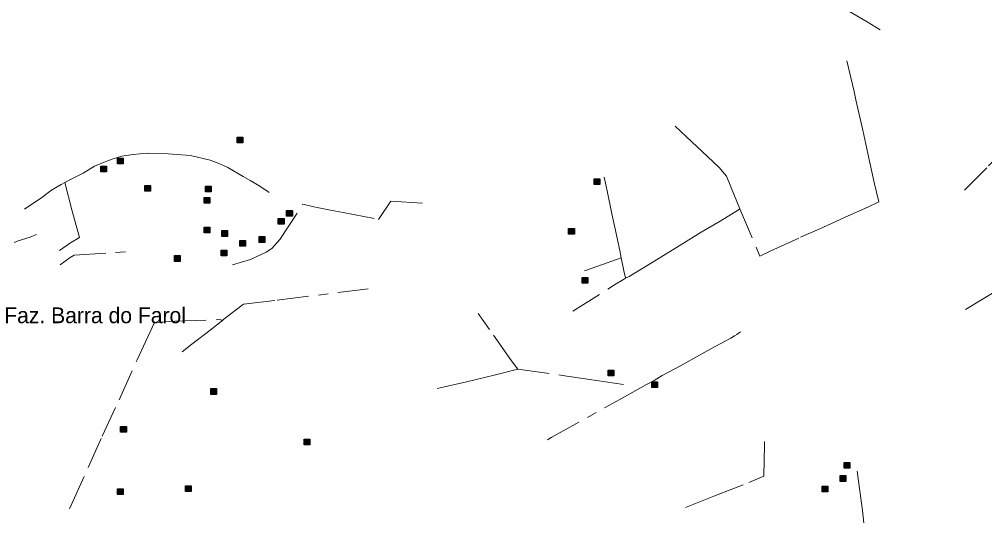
# Model space of a CAD drawing. Extents: x 393.5 to 446.9, y 8064.8 to 8120.4.
# Drawn here: x 415.2 to 425, y 8093.64 to 8098.67 of the extents above; entities that cross this region are included whole.
import ezdxf

# ---------------------------------------------------------------- set-up
doc = ezdxf.new("R2010")
doc.units = 0
doc.header["$LTSCALE"] = 0.064
doc.linetypes.add('DOT_DASHED', pattern=[7.7, 5, -1.2, 0.3, -1.2])
doc.layers.add('2', color=7, linetype='Continuous', lineweight=25)
doc.layers.add('22', color=7, linetype='DOT_DASHED', lineweight=13)
doc.layers.add('61', color=7, linetype='Continuous')

msp = doc.modelspace()

# ---------------------------------------------------------------- hatches: boundary and pattern name
at = {"layer": '2'}
for points in [[(417.4142, 8097.4772), (417.4722, 8097.4772), (417.4722, 8097.4192), (417.4142, 8097.4192)], [(416.2002, 8097.2631), (416.2582, 8097.2631), (416.2582, 8097.2051), (416.2002, 8097.2051)], [(416.0293, 8097.1826), (416.0873, 8097.1826), (416.0873, 8097.1246), (416.0293, 8097.1246)], [(421.0329, 8097.0548), (421.0909, 8097.0548), (421.0909, 8096.9968), (421.0329, 8096.9968)], [(416.4762, 8096.986), (416.5342, 8096.986), (416.5342, 8096.928), (416.4762, 8096.928)], [(417.0905, 8096.9788), (417.1485, 8096.9788), (417.1485, 8096.9208), (417.0905, 8096.9208)], [(417.0766, 8096.8664), (417.1346, 8096.8664), (417.1346, 8096.8084), (417.0766, 8096.8084)], [(417.8306, 8096.6517), (417.8886, 8096.6517), (417.8886, 8096.5937), (417.8306, 8096.5937)], [(417.9147, 8096.7323), (417.9727, 8096.7323), (417.9727, 8096.6743), (417.9147, 8096.6743)], [(417.0766, 8096.5642), (417.1346, 8096.5642), (417.1346, 8096.5062), (417.0766, 8096.5062)], [(420.7755, 8096.5508), (420.8335, 8096.5508), (420.8335, 8096.4928), (420.7755, 8096.4928)], [(417.2581, 8096.529), (417.3161, 8096.529), (417.3161, 8096.471), (417.2581, 8096.471)], [(417.6345, 8096.4687), (417.6925, 8096.4687), (417.6925, 8096.4107), (417.6345, 8096.4107)], [(417.4396, 8096.4306), (417.4976, 8096.4306), (417.4976, 8096.3726), (417.4396, 8096.3726)], [(416.7765, 8096.2758), (416.8345, 8096.2758), (416.8345, 8096.2178), (416.7765, 8096.2178)], [(417.2511, 8096.3322), (417.3091, 8096.3322), (417.3091, 8096.2742), (417.2511, 8096.2742)], [(420.9111, 8096.0559), (420.9691, 8096.0559), (420.9691, 8095.9979), (420.9111, 8095.9979)], [(421.1758, 8095.1163), (421.2338, 8095.1163), (421.2338, 8095.0583), (421.1758, 8095.0583)], [(421.6179, 8094.9966), (421.6759, 8094.9966), (421.6759, 8094.9386), (421.6179, 8094.9386)], [(417.1456, 8094.9284), (417.2036, 8094.9284), (417.2036, 8094.8704), (417.1456, 8094.8704)], [(416.2309, 8094.5462), (416.2889, 8094.5462), (416.2889, 8094.4882), (416.2309, 8094.4882)], [(418.0927, 8094.4163), (418.1507, 8094.4163), (418.1507, 8094.3583), (418.0927, 8094.3583)], [(423.5691, 8094.1802), (423.6271, 8094.1802), (423.6271, 8094.1222), (423.5691, 8094.1222)], [(423.5302, 8094.0467), (423.5882, 8094.0467), (423.5882, 8093.9887), (423.5302, 8093.9887)], [(416.1987, 8093.9142), (416.2567, 8093.9142), (416.2567, 8093.8562), (416.1987, 8093.8562)], [(416.8884, 8093.945), (416.9464, 8093.945), (416.9464, 8093.887), (416.8884, 8093.887)], [(423.3477, 8093.9403), (423.4057, 8093.9403), (423.4057, 8093.8823), (423.3477, 8093.8823)]]:
    msp.add_hatch(color=256, dxfattribs=at).paths.add_polyline_path(points)

# ---------------------------------------------------------------- linework, layer by layer
for points in [[(417.4142, 8097.4772), (417.4722, 8097.4772), (417.4722, 8097.4192), (417.4142, 8097.4192)], [(416.2002, 8097.2631), (416.2582, 8097.2631), (416.2582, 8097.2051), (416.2002, 8097.2051)], [(416.0293, 8097.1826), (416.0873, 8097.1826), (416.0873, 8097.1246), (416.0293, 8097.1246)], [(421.0329, 8097.0548), (421.0909, 8097.0548), (421.0909, 8096.9968), (421.0329, 8096.9968)], [(416.4762, 8096.986), (416.5342, 8096.986), (416.5342, 8096.928), (416.4762, 8096.928)], [(417.0905, 8096.9788), (417.1485, 8096.9788), (417.1485, 8096.9208), (417.0905, 8096.9208)], [(417.0766, 8096.8664), (417.1346, 8096.8664), (417.1346, 8096.8084), (417.0766, 8096.8084)], [(417.8306, 8096.6517), (417.8886, 8096.6517), (417.8886, 8096.5937), (417.8306, 8096.5937)], [(417.9147, 8096.7323), (417.9727, 8096.7323), (417.9727, 8096.6743), (417.9147, 8096.6743)], [(417.0766, 8096.5642), (417.1346, 8096.5642), (417.1346, 8096.5062), (417.0766, 8096.5062)], [(420.7755, 8096.5508), (420.8335, 8096.5508), (420.8335, 8096.4928), (420.7755, 8096.4928)], [(417.2581, 8096.529), (417.3161, 8096.529), (417.3161, 8096.471), (417.2581, 8096.471)], [(417.6345, 8096.4687), (417.6925, 8096.4687), (417.6925, 8096.4107), (417.6345, 8096.4107)], [(417.4396, 8096.4306), (417.4976, 8096.4306), (417.4976, 8096.3726), (417.4396, 8096.3726)], [(416.7765, 8096.2758), (416.8345, 8096.2758), (416.8345, 8096.2178), (416.7765, 8096.2178)], [(417.2511, 8096.3322), (417.3091, 8096.3322), (417.3091, 8096.2742), (417.2511, 8096.2742)], [(420.9111, 8096.0559), (420.9691, 8096.0559), (420.9691, 8095.9979), (420.9111, 8095.9979)], [(421.1758, 8095.1163), (421.2338, 8095.1163), (421.2338, 8095.0583), (421.1758, 8095.0583)], [(421.6179, 8094.9966), (421.6759, 8094.9966), (421.6759, 8094.9386), (421.6179, 8094.9386)], [(417.1456, 8094.9284), (417.2036, 8094.9284), (417.2036, 8094.8704), (417.1456, 8094.8704)], [(416.2309, 8094.5462), (416.2889, 8094.5462), (416.2889, 8094.4882), (416.2309, 8094.4882)], [(418.0927, 8094.4163), (418.1507, 8094.4163), (418.1507, 8094.3583), (418.0927, 8094.3583)], [(423.5691, 8094.1802), (423.6271, 8094.1802), (423.6271, 8094.1222), (423.5691, 8094.1222)], [(423.5302, 8094.0467), (423.5882, 8094.0467), (423.5882, 8093.9887), (423.5302, 8093.9887)], [(416.1987, 8093.9142), (416.2567, 8093.9142), (416.2567, 8093.8562), (416.1987, 8093.8562)], [(416.8884, 8093.945), (416.9464, 8093.945), (416.9464, 8093.887), (416.8884, 8093.887)], [(423.3477, 8093.9403), (423.4057, 8093.9403), (423.4057, 8093.8823), (423.3477, 8093.8823)]]:
    msp.add_lwpolyline(points, close=True, dxfattribs=at)
at = {"layer": '22'}
msp.add_line((415.7118, 8093.7101), (415.7279, 8093.7467), dxfattribs=at)
for points in [[(423.9355, 8098.5632), (423.8051, 8098.6454), (423.6572, 8098.7302), (423.5822, 8098.7727), (423.5822, 8098.9041), (423.5905, 8099.088), (423.5915, 8099.1921), (423.5978, 8099.2406)], [(422.513, 8096.7495), (422.7154, 8096.2716), (422.8188, 8096.3207), (423.1269, 8096.4616), (423.3535, 8096.5598), (423.5802, 8096.6645), (423.8113, 8096.767), (423.9235, 8096.8225), (423.8746, 8097.0178), (423.8108, 8097.3103), (423.7579, 8097.5485), (423.6875, 8097.8538), (423.6716, 8097.9386), (423.5889, 8098.2922)], [(424.792, 8096.9383), (425.0348, 8097.1861), (425.164, 8097.3176), (425.4333, 8097.5939), (425.4002, 8097.6765), (425.3781, 8097.7261)], [(422.1832, 8097.279), (421.9701, 8097.4809), (421.8568, 8097.5887)], [(417.2796, 8097.1844), (417.2197, 8097.2125), (417.1386, 8097.2423), (416.9382, 8097.2913), (416.7132, 8097.3085), (416.4989, 8097.3133), (416.3585, 8097.3013), (416.2419, 8097.2822), (416.1538, 8097.2583), (416.1094, 8097.2406), (416.0238, 8097.2073), (415.9642, 8097.181), (415.85, 8097.1119), (415.7714, 8097.0713), (415.7214, 8097.0474), (415.6654, 8097.0171)], [(422.513, 8096.7495), (422.4582, 8096.8818), (422.3768, 8097.0825), (422.302, 8097.1679), (422.1832, 8097.279)], [(417.5463, 8097.0387), (417.4743, 8097.0767), (417.3179, 8097.1677), (417.2796, 8097.1844)], [(417.7363, 8096.9164), (417.6413, 8096.9786), (417.5463, 8097.0387)], [(421.3071, 8096.2539), (421.2959, 8096.3284), (421.2706, 8096.4357), (421.2484, 8096.5492), (421.2135, 8096.6985), (421.1677, 8096.9331), (421.1361, 8097.0696)], [(415.2547, 8096.7466), (415.4309, 8096.8636), (415.531, 8096.9399), (415.6286, 8096.9973), (415.6654, 8097.0171)], [(415.6654, 8097.0171), (415.7375, 8096.7407), (415.8143, 8096.4595)], [(417.3662, 8096.1811), (417.5468, 8096.2366), (417.7067, 8096.3112), (417.7643, 8096.3474), (417.8474, 8096.439), (418.0799, 8096.7991), (418.1907, 8096.7714), (418.3763, 8096.733), (418.488, 8096.7117), (418.8483, 8096.6435), (418.972, 8096.8288), (419.3324, 8096.8054)], [(421.353, 8096.0469), (421.3892, 8096.0651), (421.5267, 8096.1494), (421.6231, 8096.2077), (421.8681, 8096.3599), (422.1201, 8096.5126), (422.3114, 8096.6261), (422.4702, 8096.7236), (422.5077, 8096.7463), (422.513, 8096.7495)], [(415.1516, 8096.4074), (415.1907, 8096.4245), (415.3132, 8096.4642), (415.3762, 8096.4902)], [(415.8143, 8096.4595), (415.7229, 8096.4067), (415.612, 8096.3279)], [(415.6166, 8096.182), (415.7201, 8096.2574), (415.7608, 8096.2795), (416.313, 8096.3179)], [(420.9357, 8096.1205), (421.1175, 8096.1849), (421.3071, 8096.2539)], [(421.3071, 8096.2539), (421.3356, 8096.1236), (421.3523, 8096.0502), (421.353, 8096.0469)], [(424.8005, 8095.7316), (425.3798, 8096.0794), (425.4184, 8096.0988), (425.5466, 8096.0988), (425.8884, 8096.0928), (426.304, 8096.0853), (426.5204, 8096.0838), (426.8294, 8096.0778), (427.095, 8096.0718), (427.3175, 8096.0688)], [(420.8172, 8095.7125), (421.2392, 8095.9794), (421.3309, 8096.0331), (421.353, 8096.0469)], [(417.2773, 8095.6307), (417.3076, 8095.6546), (417.4768, 8095.783), (417.8202, 8095.8239), (418.5782, 8095.9188), (418.7415, 8095.9382)], [(420.2611, 8095.1266), (420.197, 8095.21), (419.972, 8095.5263), (419.8585, 8095.6894)], [(415.7279, 8093.7467), (415.9012, 8094.1302), (416.0434, 8094.4474), (416.2167, 8094.8164), (416.4, 8095.2206), (416.4818, 8095.4014), (416.573, 8095.5985), (416.7801, 8095.6107), (417.226, 8095.6277), (417.2668, 8095.6224)], [(416.8539, 8095.2999), (416.9539, 8095.3796), (417.1385, 8095.521), (417.2668, 8095.6224), (417.2773, 8095.6307)], [(420.5607, 8094.41), (420.5983, 8094.4332), (421.289, 8094.8162), (421.5661, 8094.9689), (421.6431, 8095.012), (421.7248, 8095.0612), (421.9102, 8095.1603), (422.1804, 8095.3113), (422.3566, 8095.4059), (422.4199, 8095.4408), (422.4576, 8095.4623)], [(422.4576, 8095.4623), (422.4821, 8095.4753), (422.5185, 8095.5025)], [(420.2611, 8095.1266), (420.0318, 8095.0675), (419.9203, 8095.0416), (419.7252, 8094.9939), (419.4405, 8094.9302)], [(420.2611, 8095.1266), (420.7569, 8095.0554), (421.0595, 8095.0117), (421.3303, 8094.9699)], [(421.9613, 8093.724), (422.2465, 8093.8377), (422.6036, 8093.9788), (422.7538, 8094.0419), (422.7634, 8094.3589), (422.7634, 8094.3914)], [(423.7013, 8094.0907), (423.7164, 8093.9903), (423.7568, 8093.693), (423.7769, 8093.5017), (423.7823, 8093.4313)]]:
    msp.add_lwpolyline(points, dxfattribs=at)

# ---------------------------------------------------------------- texts
at = {"layer": '61'}
msp.add_text('Faz. Barra do Farol', height=0.16, dxfattribs=at).set_placement((415.0504, 8095.5914))

doc.saveas('drawing.dxf')
